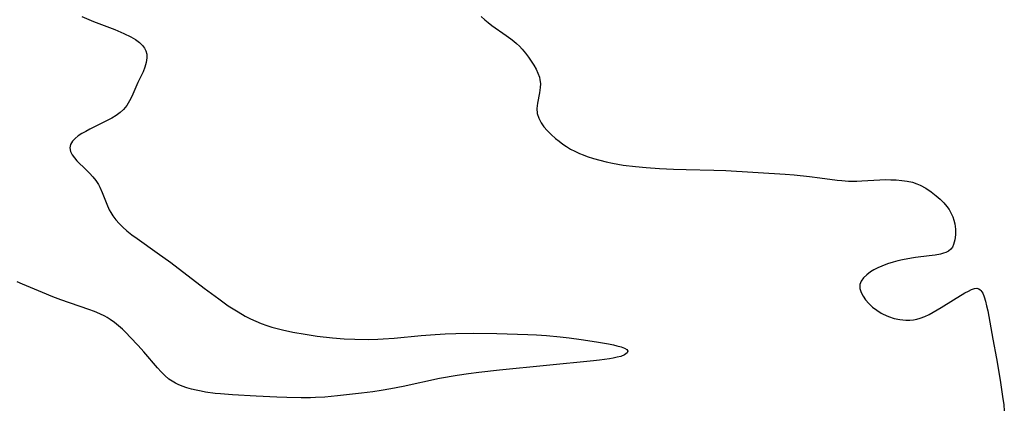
# Model space of a CAD drawing. Header units: metres. Extents: x 1073367 to 1082519, y 1569854 to 1574957.
# Tile 486 of 656: x 1078772 to 1079065, y 1572936 to 1573052. Entities that reach past the tile are written whole.
import ezdxf

# ---------------------------------------------------------------- set-up
doc = ezdxf.new("R2010")
doc.units = ezdxf.units.M
doc.layers.add('CGG_CurvaNivelLidar_v1', color=253, linetype='Continuous', lineweight=30)

msp = doc.modelspace()

# ---------------------------------------------------------------- linework, layer by layer
at = {"layer": 'CGG_CurvaNivelLidar_v1'}
for p, q in [((1078790.3345, 1573052.6866, 71.5), (1078793.824, 1573051.2514, 71.5)), ((1078793.824, 1573051.2514, 71.5), (1078800.1598, 1573048.7969, 71.5)), ((1078909.2927, 1573052.6733, 72), (1078910.305, 1573051.7641, 72)), ((1078910.305, 1573051.7641, 72), (1078911.3714, 1573050.8985, 72)), ((1078911.3714, 1573050.8985, 72), (1078912.4772, 1573050.0651, 72)), ((1078800.1598, 1573048.7969, 71.5), (1078802.8955, 1573047.6557, 71.5)), ((1078912.4772, 1573050.0651, 72), (1078916.7392, 1573047.0753, 72)), ((1078802.8955, 1573047.6557, 71.5), (1078804.9447, 1573046.6601, 71.5)), ((1078804.9447, 1573046.6601, 71.5), (1078806.3462, 1573045.8411, 71.5)), ((1078806.3462, 1573045.8411, 71.5), (1078807.5809, 1573044.9352, 71.5)), ((1078807.5809, 1573044.9352, 71.5), (1078808.4628, 1573044.0738, 71.5)), ((1078916.7392, 1573047.0753, 72), (1078918.093, 1573046.0738, 72)), ((1078918.093, 1573046.0738, 72), (1078918.958, 1573045.3811, 72)), ((1078918.958, 1573045.3811, 72), (1078919.7891, 1573044.6566, 72)), ((1078808.4628, 1573044.0738, 71.5), (1078809.0349, 1573043.316, 71.5)), ((1078809.0349, 1573043.316, 71.5), (1078809.4515, 1573042.5002, 71.5)), ((1078809.4515, 1573042.5002, 71.5), (1078809.7135, 1573041.474, 71.5)), ((1078919.7891, 1573044.6566, 72), (1078920.6304, 1573043.844, 72)), ((1078920.6304, 1573043.844, 72), (1078921.4268, 1573042.9944, 72)), ((1078921.4268, 1573042.9944, 72), (1078922.4113, 1573041.8312, 72)), ((1078809.552, 1573039.0388, 71.5), (1078809.1425, 1573037.6555, 71.5)), ((1078809.7538, 1573040.3857, 71.5), (1078809.552, 1573039.0388, 71.5)), ((1078809.7135, 1573041.474, 71.5), (1078809.7538, 1573040.3857, 71.5)), ((1078922.4113, 1573041.8312, 72), (1078923.3284, 1573040.6311, 72)), ((1078923.3284, 1573040.6311, 72), (1078924.1806, 1573039.4081, 72)), ((1078924.1806, 1573039.4081, 72), (1078924.9298, 1573038.228, 72)), ((1078808.586, 1573036.2494, 71.5), (1078807.0752, 1573033.0329, 71.5)), ((1078809.1425, 1573037.6555, 71.5), (1078808.586, 1573036.2494, 71.5)), ((1078924.9298, 1573038.228, 72), (1078925.5973, 1573037.0373, 72)), ((1078925.5973, 1573037.0373, 72), (1078926.1577, 1573035.8346, 72)), ((1078926.1577, 1573035.8346, 72), (1078926.5805, 1573034.6172, 72)), ((1078926.5805, 1573034.6172, 72), (1078926.7591, 1573033.8466, 72)), ((1078926.7591, 1573033.8466, 72), (1078926.8388, 1573033.3053, 72)), ((1078926.8388, 1573033.3053, 72), (1078926.8819, 1573032.6857, 72)), ((1078807.0752, 1573033.0329, 71.5), (1078805.2206, 1573028.8799, 71.5)), ((1078926.8462, 1573031.5679, 72), (1078926.621, 1573029.9937, 72)), ((1078926.8819, 1573032.6857, 72), (1078926.8462, 1573031.5679, 72)), ((1078804.5564, 1573027.5691, 71.5), (1078803.7395, 1573026.2402, 71.5)), ((1078805.2206, 1573028.8799, 71.5), (1078804.5564, 1573027.5691, 71.5)), ((1078926.621, 1573029.9937, 72), (1078926.0042, 1573026.8735, 72)), ((1078802.7722, 1573025.0352, 71.5), (1078801.744, 1573024.083, 71.5)), ((1078803.7395, 1573026.2402, 71.5), (1078802.7722, 1573025.0352, 71.5)), ((1078926.0042, 1573026.8735, 72), (1078925.8465, 1573025.3246, 72)), ((1078925.8465, 1573025.3246, 72), (1078925.9527, 1573023.8196, 72)), ((1078798.0756, 1573021.7844, 71.5), (1078792.7392, 1573019.1367, 71.5)), ((1078799.3443, 1573022.4726, 71.5), (1078798.0756, 1573021.7844, 71.5)), ((1078800.5904, 1573023.2376, 71.5), (1078799.3443, 1573022.4726, 71.5)), ((1078801.744, 1573024.083, 71.5), (1078800.5904, 1573023.2376, 71.5)), ((1078925.9527, 1573023.8196, 72), (1078926.3982, 1573022.416, 72)), ((1078926.3982, 1573022.416, 72), (1078927.1287, 1573021.0619, 72)), ((1078791.5189, 1573018.4959, 71.5), (1078790.3695, 1573017.8351, 71.5)), ((1078792.7392, 1573019.1367, 71.5), (1078791.5189, 1573018.4959, 71.5)), ((1078927.1287, 1573021.0619, 72), (1078927.9605, 1573019.8908, 72)), ((1078927.9605, 1573019.8908, 72), (1078928.9285, 1573018.754, 72)), ((1078928.9285, 1573018.754, 72), (1078930.1197, 1573017.5503, 72)), ((1078787.6292, 1573015.5636, 71.5), (1078787.0448, 1573014.5757, 71.5)), ((1078788.3842, 1573016.3773, 71.5), (1078787.6292, 1573015.5636, 71.5)), ((1078789.321, 1573017.1402, 71.5), (1078788.3842, 1573016.3773, 71.5)), ((1078790.3695, 1573017.8351, 71.5), (1078789.321, 1573017.1402, 71.5)), ((1078930.1197, 1573017.5503, 72), (1078931.4134, 1573016.3915, 72)), ((1078931.4134, 1573016.3915, 72), (1078932.4531, 1573015.5396, 72)), ((1078932.4531, 1573015.5396, 72), (1078933.5362, 1573014.723, 72)), ((1078787.0448, 1573014.5757, 71.5), (1078786.8207, 1573013.5484, 71.5)), ((1078786.8207, 1573013.5484, 71.5), (1078787.0058, 1573012.5033, 71.5)), ((1078933.5362, 1573014.723, 72), (1078934.6641, 1573013.9531, 72)), ((1078934.6641, 1573013.9531, 72), (1078935.8683, 1573013.2247, 72)), ((1078935.8683, 1573013.2247, 72), (1078937.1181, 1573012.5618, 72)), ((1078787.0058, 1573012.5033, 71.5), (1078787.5311, 1573011.4548, 71.5)), ((1078787.5311, 1573011.4548, 71.5), (1078788.1548, 1573010.5997, 71.5)), ((1078788.1548, 1573010.5997, 71.5), (1078788.9091, 1573009.749, 71.5)), ((1078788.9091, 1573009.749, 71.5), (1078791.6723, 1573007.0742, 71.5)), ((1078937.1181, 1573012.5618, 72), (1078938.4867, 1573011.9324, 72)), ((1078938.4867, 1573011.9324, 72), (1078939.6599, 1573011.4546, 72)), ((1078939.6599, 1573011.4546, 72), (1078940.853, 1573011.0127, 72)), ((1078940.853, 1573011.0127, 72), (1078942.6834, 1573010.4026, 72)), ((1078942.6834, 1573010.4026, 72), (1078944.5437, 1573009.8642, 72)), ((1078944.5437, 1573009.8642, 72), (1078946.4494, 1573009.3995, 72)), ((1078791.6723, 1573007.0742, 71.5), (1078792.6672, 1573006.0581, 71.5)), ((1078946.4494, 1573009.3995, 72), (1078948.3755, 1573009.0034, 72)), ((1078948.3755, 1573009.0034, 72), (1078951.57, 1573008.472, 72)), ((1078951.57, 1573008.472, 72), (1078955.2231, 1573008.0042, 72)), ((1078955.2231, 1573008.0042, 72), (1078958.4202, 1573007.6903, 72)), ((1078958.4202, 1573007.6903, 72), (1078962.3635, 1573007.4169, 72)), ((1078962.3635, 1573007.4169, 72), (1078966.5339, 1573007.2282, 72)), ((1078966.5339, 1573007.2282, 72), (1078970.2879, 1573007.1266, 72)), ((1078970.2879, 1573007.1266, 72), (1078978.4814, 1573006.9733, 72)), ((1078978.4814, 1573006.9733, 72), (1078982.0513, 1573006.8322, 72)), ((1078982.0513, 1573006.8322, 72), (1078999.7233, 1573005.7244, 72)), ((1078792.6672, 1573006.0581, 71.5), (1078793.6193, 1573004.9868, 71.5)), ((1078793.6193, 1573004.9868, 71.5), (1078794.5016, 1573003.8565, 71.5)), ((1078794.5016, 1573003.8565, 71.5), (1078795.2852, 1573002.6607, 71.5)), ((1078999.7233, 1573005.7244, 72), (1079002.4664, 1573005.5076, 72)), ((1079002.4664, 1573005.5076, 72), (1079007.0317, 1573005.0401, 72)), ((1079007.0317, 1573005.0401, 72), (1079010.0438, 1573004.687, 72)), ((1079010.0438, 1573004.687, 72), (1079015.2344, 1573003.9677, 72)), ((1079015.2344, 1573003.9677, 72), (1079016.6126, 1573003.8173, 72)), ((1079016.6126, 1573003.8173, 72), (1079018.6563, 1573003.6717, 72)), ((1079022.5325, 1573003.7201, 72), (1079027.9637, 1573004.0613, 72)), ((1079027.9637, 1573004.0613, 72), (1079029.5239, 1573004.1059, 72)), ((1079029.5239, 1573004.1059, 72), (1079031.1829, 1573004.102, 72)), ((1079031.1829, 1573004.102, 72), (1079032.8313, 1573004.0369, 72)), ((1079032.8313, 1573004.0369, 72), (1079034.4619, 1573003.897, 72)), ((1079034.4619, 1573003.897, 72), (1079036.0656, 1573003.6632, 72)), ((1078795.2852, 1573002.6607, 71.5), (1078795.7072, 1573001.8896, 71.5)), ((1078795.7072, 1573001.8896, 71.5), (1078796.4561, 1573000.2338, 71.5)), ((1079018.6563, 1573003.6717, 72), (1079019.6095, 1573003.6448, 72)), ((1079019.6095, 1573003.6448, 72), (1079021.0696, 1573003.6579, 72)), ((1079021.0696, 1573003.6579, 72), (1079022.5325, 1573003.7201, 72)), ((1079036.0656, 1573003.6632, 72), (1079037.6308, 1573003.3107, 72)), ((1079037.6308, 1573003.3107, 72), (1079038.9837, 1573002.8709, 72)), ((1079038.9837, 1573002.8709, 72), (1079039.9762, 1573002.4512, 72)), ((1079039.9762, 1573002.4512, 72), (1079041.6446, 1573001.5558, 72)), ((1079041.6446, 1573001.5558, 72), (1079043.2287, 1573000.5025, 72)), ((1078796.4561, 1573000.2338, 71.5), (1078797.7686, 1572996.8194, 71.5)), ((1079043.2287, 1573000.5025, 72), (1079044.7321, 1572999.3333, 72)), ((1079044.7321, 1572999.3333, 72), (1079045.8828, 1572998.3211, 72)), ((1079045.8828, 1572998.3211, 72), (1079046.9539, 1572997.2472, 72)), ((1078797.7686, 1572996.8194, 71.5), (1078798.5088, 1572995.1497, 71.5)), ((1078798.5088, 1572995.1497, 71.5), (1078798.9654, 1572994.3004, 71.5)), ((1079046.9539, 1572997.2472, 72), (1079047.9168, 1572996.1016, 72)), ((1079047.9168, 1572996.1016, 72), (1079048.549, 1572995.1896, 72)), ((1079048.549, 1572995.1896, 72), (1079049.0964, 1572994.2364, 72)), ((1078798.9654, 1572994.3004, 71.5), (1078799.275, 1572993.7934, 71.5)), ((1078799.275, 1572993.7934, 71.5), (1078799.5816, 1572993.3331, 71.5)), ((1078799.5816, 1572993.3331, 71.5), (1078800.4926, 1572992.1353, 71.5)), ((1078800.4926, 1572992.1353, 71.5), (1078801.5061, 1572990.9965, 71.5)), ((1079049.0964, 1572994.2364, 72), (1079049.6419, 1572993.0243, 72)), ((1079049.6419, 1572993.0243, 72), (1079049.9802, 1572992.0086, 72)), ((1078801.5061, 1572990.9965, 71.5), (1078802.6036, 1572989.9103, 71.5)), ((1078802.6036, 1572989.9103, 71.5), (1078803.7712, 1572988.873, 71.5)), ((1079049.9802, 1572992.0086, 72), (1079050.225, 1572990.9789, 72)), ((1079050.225, 1572990.9789, 72), (1079050.4335, 1572989.3196, 72)), ((1079050.4335, 1572989.3196, 72), (1079050.4408, 1572987.7008, 72)), ((1078803.7712, 1572988.873, 71.5), (1078805.2873, 1572987.658, 71.5)), ((1078805.2873, 1572987.658, 71.5), (1078806.8148, 1572986.5293, 71.5)), ((1078806.8148, 1572986.5293, 71.5), (1078812.8242, 1572982.3384, 71.5)), ((1079050.4408, 1572987.7008, 72), (1079050.266, 1572986.1749, 72)), ((1079049.0327, 1572983.3846, 72), (1079048.3821, 1572982.8441, 72)), ((1079049.5298, 1572984.0423, 72), (1079049.0327, 1572983.3846, 72)), ((1079049.8994, 1572984.8089, 72), (1079049.5298, 1572984.0423, 72)), ((1079050.266, 1572986.1749, 72), (1079049.8994, 1572984.8089, 72)), ((1078812.8242, 1572982.3384, 71.5), (1078816.8431, 1572979.4283, 71.5)), ((1079037.3286, 1572980.7656, 72), (1079034.7178, 1572980.2585, 72)), ((1079038.5281, 1572980.9443, 72), (1079037.3286, 1572980.7656, 72)), ((1079042.6174, 1572981.4089, 72), (1079038.5281, 1572980.9443, 72)), ((1079044.4027, 1572981.651, 72), (1079042.6174, 1572981.4089, 72)), ((1079046.0488, 1572981.9565, 72), (1079044.4027, 1572981.651, 72)), ((1079046.8603, 1572982.1647, 72), (1079046.0488, 1572981.9565, 72)), ((1079047.6064, 1572982.43, 72), (1079046.8603, 1572982.1647, 72)), ((1079048.3821, 1572982.8441, 72), (1079047.6064, 1572982.43, 72)), ((1078816.8431, 1572979.4283, 71.5), (1078826.8209, 1572971.8123, 71.5)), ((1079027.3261, 1572977.8392, 72), (1079026.203, 1572977.2641, 72)), ((1079028.5162, 1572978.3648, 72), (1079027.3261, 1572977.8392, 72)), ((1079030.1929, 1572978.994, 72), (1079028.5162, 1572978.3648, 72)), ((1079031.9363, 1572979.5452, 72), (1079030.1929, 1572978.994, 72)), ((1079033.3187, 1572979.9229, 72), (1079031.9363, 1572979.5452, 72)), ((1079034.7178, 1572980.2585, 72), (1079033.3187, 1572979.9229, 72)), ((1079023.0771, 1572974.8649, 72), (1079022.3856, 1572973.8756, 72)), ((1079024.0205, 1572975.788, 72), (1079023.0771, 1572974.8649, 72)), ((1079025.1637, 1572976.6379, 72), (1079024.0205, 1572975.788, 72)), ((1079026.203, 1572977.2641, 72), (1079025.1637, 1572976.6379, 72)), ((1078772.758, 1572972.9754, 71.5), (1078771.1163, 1572973.6156, 71.5)), ((1078778.6215, 1572970.4601, 71.5), (1078772.758, 1572972.9754, 71.5)), ((1078826.8209, 1572971.8123, 71.5), (1078831.1476, 1572968.5831, 71.5)), ((1079022.3856, 1572973.8756, 72), (1079022.0152, 1572972.8235, 72)), ((1079022.0152, 1572972.8235, 72), (1079022.0272, 1572971.6797, 72)), ((1079022.0272, 1572971.6797, 72), (1079022.3798, 1572970.4983, 72)), ((1079055.251, 1572971.386, 72), (1079056.1114, 1572971.6745, 72)), ((1079056.1114, 1572971.6745, 72), (1079056.8158, 1572971.7399, 72)), ((1079056.8158, 1572971.7399, 72), (1079057.4596, 1572971.5474, 72)), ((1078781.759, 1572969.1925, 71.5), (1078778.6215, 1572970.4601, 71.5)), ((1078784.123, 1572968.3146, 71.5), (1078781.759, 1572969.1925, 71.5)), ((1079022.3798, 1572970.4983, 72), (1079022.9421, 1572969.4043, 72)), ((1079022.9421, 1572969.4043, 72), (1079023.6914, 1572968.3244, 72)), ((1079049.8905, 1572968.3226, 72), (1079053.2665, 1572970.3556, 72)), ((1079053.2665, 1572970.3556, 72), (1079054.2981, 1572970.9304, 72)), ((1079054.2981, 1572970.9304, 72), (1079055.251, 1572971.386, 72)), ((1079057.4596, 1572971.5474, 72), (1079057.8207, 1572971.285, 72)), ((1079057.8207, 1572971.285, 72), (1079058.015, 1572971.0844, 72)), ((1079058.015, 1572971.0844, 72), (1079058.5582, 1572970.2529, 72)), ((1079058.5582, 1572970.2529, 72), (1079059.0107, 1572969.1815, 72)), ((1079059.0107, 1572969.1815, 72), (1079059.3975, 1572967.929, 72)), ((1078792.5043, 1572965.4107, 71.5), (1078784.123, 1572968.3146, 71.5)), ((1078831.1476, 1572968.5831, 71.5), (1078833.9818, 1572966.5566, 71.5)), ((1078833.9818, 1572966.5566, 71.5), (1078835.4133, 1572965.5984, 71.5)), ((1079023.6914, 1572968.3244, 72), (1079024.6663, 1572967.2093, 72)), ((1079024.6663, 1572967.2093, 72), (1079025.7868, 1572966.155, 72)), ((1079025.7868, 1572966.155, 72), (1079027.0275, 1572965.1838, 72)), ((1079045.0197, 1572965.2927, 72), (1079046.2118, 1572966.0103, 72)), ((1079046.2118, 1572966.0103, 72), (1079049.8905, 1572968.3226, 72)), ((1079059.3975, 1572967.929, 72), (1079059.7388, 1572966.5417, 72)), ((1079059.7388, 1572966.5417, 72), (1079060.051, 1572965.0559, 72)), ((1078794.1334, 1572964.8001, 71.5), (1078792.5043, 1572965.4107, 71.5)), ((1078795.7259, 1572964.1363, 71.5), (1078794.1334, 1572964.8001, 71.5)), ((1078797.2657, 1572963.3898, 71.5), (1078795.7259, 1572964.1363, 71.5)), ((1078797.9139, 1572963.031, 71.5), (1078797.2657, 1572963.3898, 71.5)), ((1078798.8173, 1572962.4723, 71.5), (1078797.9139, 1572963.031, 71.5)), ((1078835.4133, 1572965.5984, 71.5), (1078836.8667, 1572964.6806, 71.5)), ((1078836.8667, 1572964.6806, 71.5), (1078838.9802, 1572963.4676, 71.5)), ((1078838.9802, 1572963.4676, 71.5), (1078840.5436, 1572962.6715, 71.5)), ((1079027.0275, 1572965.1838, 72), (1079028.3732, 1572964.3234, 72)), ((1079028.3732, 1572964.3234, 72), (1079028.8924, 1572964.0419, 72)), ((1079028.8924, 1572964.0419, 72), (1079030.5082, 1572963.3206, 72)), ((1079030.5082, 1572963.3206, 72), (1079032.1967, 1572962.7711, 72)), ((1079038.9889, 1572962.5603, 72), (1079039.9778, 1572962.8548, 72)), ((1079039.9778, 1572962.8548, 72), (1079041.2928, 1572963.3632, 72)), ((1079041.2928, 1572963.3632, 72), (1079042.5917, 1572963.9693, 72)), ((1079042.5917, 1572963.9693, 72), (1079043.812, 1572964.6081, 72)), ((1079043.812, 1572964.6081, 72), (1079045.0197, 1572965.2927, 72)), ((1079060.051, 1572965.0559, 72), (1079061.6034, 1572956.6184, 72)), ((1078800.0704, 1572961.5747, 71.5), (1078798.8173, 1572962.4723, 71.5)), ((1078801.2722, 1572960.5928, 71.5), (1078800.0704, 1572961.5747, 71.5)), ((1078802.4355, 1572959.5468, 71.5), (1078801.2722, 1572960.5928, 71.5)), ((1078840.5436, 1572962.6715, 71.5), (1078842.1369, 1572961.9378, 71.5)), ((1078842.1369, 1572961.9378, 71.5), (1078843.7577, 1572961.2673, 71.5)), ((1078843.7577, 1572961.2673, 71.5), (1078845.4058, 1572960.6656, 71.5)), ((1078845.4058, 1572960.6656, 71.5), (1078846.9575, 1572960.1741, 71.5)), ((1078846.9575, 1572960.1741, 71.5), (1078848.5285, 1572959.7372, 71.5)), ((1079032.1967, 1572962.7711, 72), (1079033.9279, 1572962.3984, 72)), ((1079033.9279, 1572962.3984, 72), (1079035.6771, 1572962.2219, 72)), ((1079035.6771, 1572962.2219, 72), (1079036.8369, 1572962.2295, 72)), ((1079036.8369, 1572962.2295, 72), (1079037.9885, 1572962.3513, 72)), ((1079037.9885, 1572962.3513, 72), (1079038.9889, 1572962.5603, 72)), ((1078803.5708, 1572958.4536, 71.5), (1078802.4355, 1572959.5468, 71.5)), ((1078804.7821, 1572957.2271, 71.5), (1078803.5708, 1572958.4536, 71.5)), ((1078807.1456, 1572954.6895, 71.5), (1078804.7821, 1572957.2271, 71.5)), ((1078848.5285, 1572959.7372, 71.5), (1078850.0811, 1572959.352, 71.5)), ((1078850.0811, 1572959.352, 71.5), (1078853.2172, 1572958.6783, 71.5)), ((1078853.2172, 1572958.6783, 71.5), (1078856.8513, 1572958.0273, 71.5)), ((1078856.8513, 1572958.0273, 71.5), (1078860.3863, 1572957.5048, 71.5)), ((1078860.3863, 1572957.5048, 71.5), (1078864.9954, 1572956.9679, 71.5)), ((1078864.9954, 1572956.9679, 71.5), (1078868.4846, 1572956.6858, 71.5)), ((1078883.331, 1572956.888, 71.5), (1078891.3983, 1572957.6292, 71.5)), ((1078891.3983, 1572957.6292, 71.5), (1078895.5367, 1572957.9701, 71.5)), ((1078895.5367, 1572957.9701, 71.5), (1078898.5194, 1572958.1542, 71.5)), ((1078898.5194, 1572958.1542, 71.5), (1078901.7531, 1572958.269, 71.5)), ((1078901.7531, 1572958.269, 71.5), (1078906.9044, 1572958.3216, 71.5)), ((1078906.9044, 1572958.3216, 71.5), (1078913.8804, 1572958.2294, 71.5)), ((1078913.8804, 1572958.2294, 71.5), (1078923.1206, 1572957.9871, 71.5)), ((1078923.1206, 1572957.9871, 71.5), (1078925.7099, 1572957.8803, 71.5)), ((1078925.7099, 1572957.8803, 71.5), (1078928.744, 1572957.6956, 71.5)), ((1078928.744, 1572957.6956, 71.5), (1078932.7498, 1572957.3188, 71.5)), ((1078932.7498, 1572957.3188, 71.5), (1078935.4573, 1572956.998, 71.5)), ((1078935.4573, 1572956.998, 71.5), (1078939.0196, 1572956.5261, 71.5)), ((1078808.8315, 1572952.7758, 71.5), (1078807.1456, 1572954.6895, 71.5)), ((1078868.4846, 1572956.6858, 71.5), (1078871.6115, 1572956.5465, 71.5)), ((1078871.6115, 1572956.5465, 71.5), (1078875.7477, 1572956.4865, 71.5)), ((1078875.7477, 1572956.4865, 71.5), (1078878.4795, 1572956.5611, 71.5)), ((1078878.4795, 1572956.5611, 71.5), (1078880.088, 1572956.6478, 71.5)), ((1078880.088, 1572956.6478, 71.5), (1078883.331, 1572956.888, 71.5)), ((1078939.0196, 1572956.5261, 71.5), (1078943.5976, 1572955.831, 71.5)), ((1078943.5976, 1572955.831, 71.5), (1078947.1701, 1572955.1827, 71.5)), ((1078947.1701, 1572955.1827, 71.5), (1078948.6217, 1572954.8775, 71.5)), ((1078948.6217, 1572954.8775, 71.5), (1078949.6928, 1572954.6218, 71.5)), ((1078949.6928, 1572954.6218, 71.5), (1078950.9124, 1572954.2704, 71.5)), ((1078950.9124, 1572954.2704, 71.5), (1078951.9075, 1572953.8899, 71.5)), ((1079061.6034, 1572956.6184, 72), (1079062.7071, 1572950.8281, 72)), ((1078812.8928, 1572948.0343, 71.5), (1078808.8315, 1572952.7758, 71.5)), ((1078949.7797, 1572951.1731, 71.5), (1078948.598, 1572950.9313, 71.5)), ((1078950.8302, 1572951.466, 71.5), (1078949.7797, 1572951.1731, 71.5)), ((1078951.9489, 1572951.9449, 71.5), (1078950.8302, 1572951.466, 71.5)), ((1078951.9075, 1572953.8899, 71.5), (1078952.604, 1572953.4788, 71.5)), ((1078952.6822, 1572952.4865, 71.5), (1078951.9489, 1572951.9449, 71.5)), ((1078952.604, 1572953.4788, 71.5), (1078952.9075, 1572953.0335, 71.5)), ((1078952.9075, 1572953.0335, 71.5), (1078952.6822, 1572952.4865, 71.5)), ((1078942.6911, 1572950.1053, 71.5), (1078914.6794, 1572947.314, 71.5)), ((1078944.469, 1572950.3226, 71.5), (1078942.6911, 1572950.1053, 71.5)), ((1078947.4243, 1572950.7381, 71.5), (1078944.469, 1572950.3226, 71.5)), ((1078948.598, 1572950.9313, 71.5), (1078947.4243, 1572950.7381, 71.5)), ((1079062.7071, 1572950.8281, 72), (1079063.4144, 1572946.8003, 72)), ((1078813.9789, 1572946.8421, 71.5), (1078812.8928, 1572948.0343, 71.5)), ((1078815.1046, 1572945.7223, 71.5), (1078813.9789, 1572946.8421, 71.5)), ((1078816.3032, 1572944.7125, 71.5), (1078815.1046, 1572945.7223, 71.5)), ((1078902.1185, 1572945.7553, 71.5), (1078896.8649, 1572944.8309, 71.5)), ((1078905.5027, 1572946.2747, 71.5), (1078902.1185, 1572945.7553, 71.5)), ((1078908.5454, 1572946.6523, 71.5), (1078905.5027, 1572946.2747, 71.5)), ((1078914.6794, 1572947.314, 71.5), (1078908.5454, 1572946.6523, 71.5)), ((1079063.4144, 1572946.8003, 72), (1079063.9119, 1572943.6501, 72)), ((1078817.2329, 1572944.0711, 71.5), (1078816.3032, 1572944.7125, 71.5)), ((1078818.2127, 1572943.504, 71.5), (1078817.2329, 1572944.0711, 71.5)), ((1078819.0034, 1572943.1121, 71.5), (1078818.2127, 1572943.504, 71.5)), ((1078820.2029, 1572942.6059, 71.5), (1078819.0034, 1572943.1121, 71.5)), ((1078821.5836, 1572942.1215, 71.5), (1078820.2029, 1572942.6059, 71.5)), ((1078886.0167, 1572942.5114, 71.5), (1078882.3985, 1572941.8052, 71.5)), ((1078896.8649, 1572944.8309, 71.5), (1078886.0167, 1572942.5114, 71.5)), ((1079063.9119, 1572943.6501, 72), (1079064.5041, 1572939.5419, 72)), ((1078823.0036, 1572941.7057, 71.5), (1078821.5836, 1572942.1215, 71.5)), ((1078824.4545, 1572941.3483, 71.5), (1078823.0036, 1572941.7057, 71.5)), ((1078825.9299, 1572941.0425, 71.5), (1078824.4545, 1572941.3483, 71.5)), ((1078827.1843, 1572940.8225, 71.5), (1078825.9299, 1572941.0425, 71.5)), ((1078830.0346, 1572940.4352, 71.5), (1078827.1843, 1572940.8225, 71.5)), ((1078831.6296, 1572940.2732, 71.5), (1078830.0346, 1572940.4352, 71.5)), ((1078835.2, 1572939.9991, 71.5), (1078831.6296, 1572940.2732, 71.5)), ((1078842.2815, 1572939.5726, 71.5), (1078835.2, 1572939.9991, 71.5)), ((1078848.4674, 1572939.2883, 71.5), (1078842.2815, 1572939.5726, 71.5)), ((1078862.7578, 1572939.3532, 71.5), (1078859.9102, 1572939.1869, 71.5)), ((1078866.5212, 1572939.6789, 71.5), (1078862.7578, 1572939.3532, 71.5)), ((1078873.6027, 1572940.4511, 71.5), (1078866.5212, 1572939.6789, 71.5)), ((1078877.0119, 1572940.8974, 71.5), (1078873.6027, 1572940.4511, 71.5)), ((1078879.5265, 1572941.2922, 71.5), (1078877.0119, 1572940.8974, 71.5)), ((1078882.3985, 1572941.8052, 71.5), (1078879.5265, 1572941.2922, 71.5)), ((1079064.5041, 1572939.5419, 72), (1079064.8225, 1572937.0181, 72)), ((1078851.3966, 1572939.1833, 71.5), (1078848.4674, 1572939.2883, 71.5)), ((1078855.6302, 1572939.1154, 71.5), (1078851.3966, 1572939.1833, 71.5)), ((1078858.4848, 1572939.1391, 71.5), (1078855.6302, 1572939.1154, 71.5)), ((1078859.9102, 1572939.1869, 71.5), (1078858.4848, 1572939.1391, 71.5)), ((1079064.8225, 1572937.0181, 72), (1079064.9964, 1572935.2703, 72))]:
    msp.add_line(p, q, dxfattribs=at)

doc.saveas('drawing.dxf')
